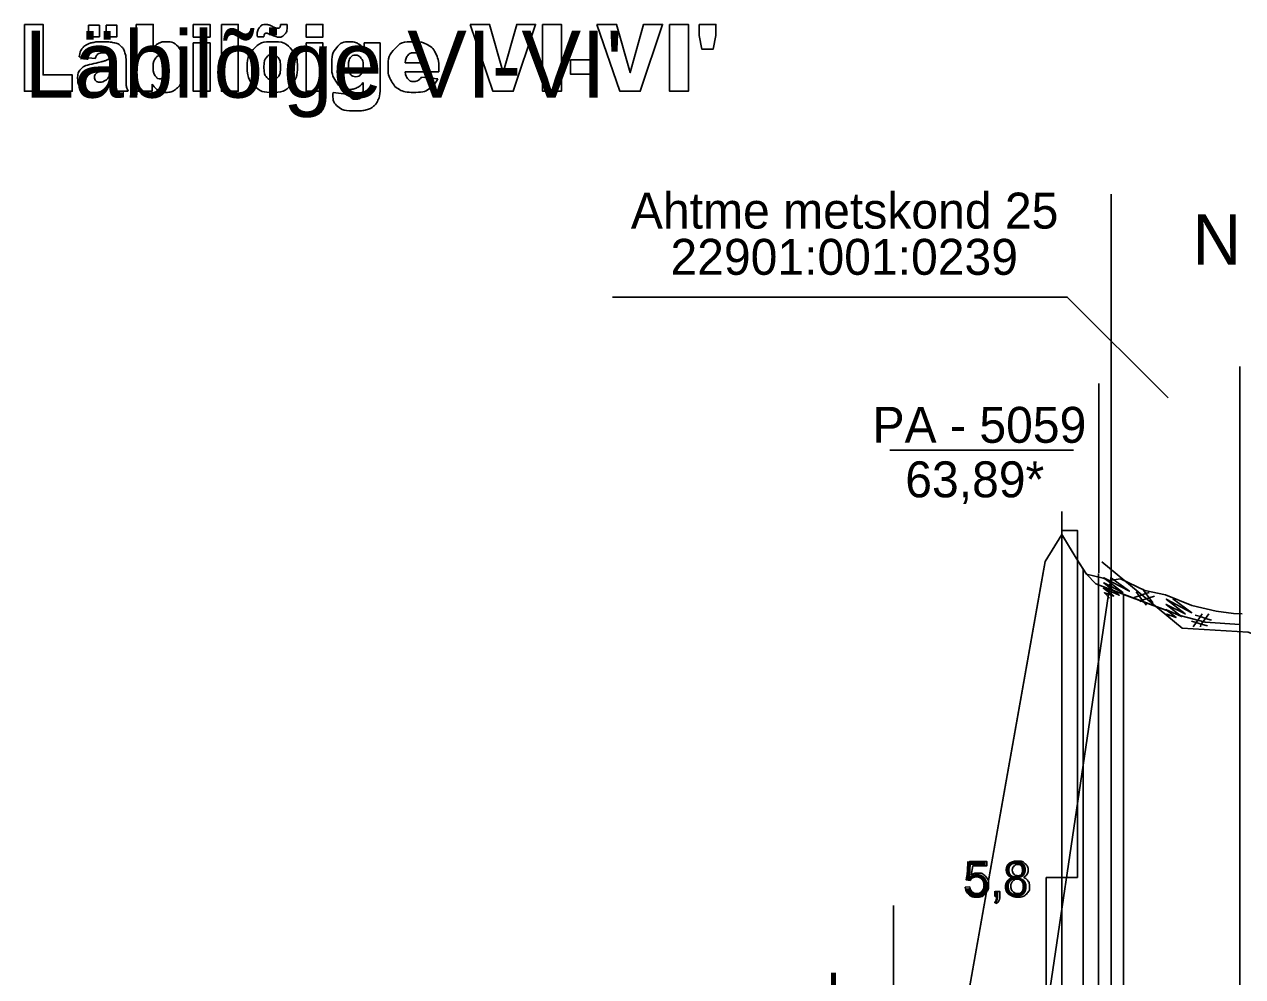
# Model space of a CAD drawing. Extents: x 700746 to 706058, y 6570320 to 6580460.
# Drawn here: x 705104.9 to 705298.1, y 6576027.2 to 6576178.1 of the extents above; entities that cross this region are included whole.
import ezdxf

# ---------------------------------------------------------------- set-up
doc = ezdxf.new("R2010")
doc.units = 0
for name, color, linetype in [('Default', 7, 'Continuous'), ('GEOLPUNKT', 7, 'Continuous'), ('illumineerimisjooned', 7, 'Continuous'), ('kataster', 7, 'Continuous'), ('Kataster tekst', 7, 'Continuous'), ('Lõige', 7, 'Continuous'), ('mõõtpost parem', 7, 'Continuous'), ('PIIR', 7, 'Continuous'), ('Plokid', 7, 'Continuous'), ('Täide', 7, 'Continuous'), ('vahekiht', 7, 'Continuous')]:
    doc.layers.add(name, color=color, linetype=linetype)

msp = doc.modelspace()

# ---------------------------------------------------------------- linework, layer by layer
at = {"layer": 'Default'}
for points in [[(705247.36, 6575983.42), (705266.8, 6576092.96), (705269.44, 6576097.27), (705269.44, 6576097.27), (705271.72, 6576093.49), (705273.34, 6576090.96), (705275.99, 6576090.32), (705277.01, 6576089.97), (705278.75, 6576090.2), (705282.6, 6576088.36), (705285.87, 6576087.69), (705290.05, 6576085.97), (705293.92, 6576085.09), (705296.68, 6576084.71), (705298.03, 6576084.66)], [(705273.34, 6576090.96), (705274.85, 6576089.43), (705275.51, 6576089.15), (705288.35, 6576084.35), (705292.17, 6576083.36), (705297.67, 6576082.98)]]:
    msp.add_lwpolyline(points, dxfattribs=at)
at = {"layer": 'GEOLPUNKT'}
for points in [[(705242.16, 6576110.61), (705271.29, 6576110.61)], [(705269.44, 6576100.87), (705269.44, 6576097.27)], [(705269.44, 6576097.27), (705269.44, 6575740.87)], [(705254.89, 6576042.42), (705254.25, 6576042.51), (705254.79, 6576045.39), (705257.57, 6576045.39), (705257.57, 6576044.73), (705255.34, 6576044.73), (705255.04, 6576043.23)], [(705254.12, 6576041.33), (705254.84, 6576041.39)], [(705258.99, 6576038.75), (705258.8, 6576039.04)], [(705258.84, 6576039.86), (705258.84, 6576040.64), (705259.62, 6576040.64), (705259.62, 6576039.86)], [(705259.23, 6576039.86), (705258.84, 6576039.86)]]:
    msp.add_lwpolyline(points, dxfattribs=at)
for points in [[(705271.94, 6576042.87), (705269.44, 6576042.87), (705269.44, 6576097.87), (705271.94, 6576097.87)], [(705266.94, 6576042.87), (705269.44, 6576042.87), (705269.44, 6575992.87), (705266.94, 6575992.87)]]:
    msp.add_lwpolyline(points, close=True, dxfattribs=at)
for points in [[(705261.71, 6576042.9), (705261.28, 6576043.05), (705261.07, 6576043.34), (705260.86, 6576043.63), (705260.86, 6576044.04), (705260.86, 6576044.65), (705261.3, 6576045.06), (705261.74, 6576045.48), (705262.47, 6576045.48), (705263.2, 6576045.48), (705263.65, 6576045.05), (705264.09, 6576044.63), (705264.09, 6576044.02), (705264.09, 6576043.63), (705263.89, 6576043.34), (705263.68, 6576043.05), (705263.27, 6576042.9), (705263.78, 6576042.73), (705264.05, 6576042.36), (705264.32, 6576041.98), (705264.32, 6576041.46), (705264.32, 6576040.74), (705263.81, 6576040.25), (705263.31, 6576039.76), (705262.48, 6576039.76), (705261.65, 6576039.76), (705261.14, 6576040.26), (705260.63, 6576040.75), (705260.63, 6576041.48), (705260.63, 6576042.03), (705260.91, 6576042.4), (705261.19, 6576042.76), (705261.71, 6576042.9)], [(705261.57, 6576044.06), (705261.57, 6576043.67), (705261.82, 6576043.41), (705262.08, 6576043.16), (705262.48, 6576043.16), (705262.88, 6576043.16), (705263.13, 6576043.41), (705263.38, 6576043.66), (705263.38, 6576044.02), (705263.38, 6576044.4), (705263.12, 6576044.66), (705262.87, 6576044.92), (705262.48, 6576044.92), (705262.08, 6576044.92), (705261.83, 6576044.66), (705261.57, 6576044.41), (705261.57, 6576044.06)], [(705255.04, 6576043.23), (705255.54, 6576043.58), (705256.09, 6576043.58), (705256.83, 6576043.58), (705257.33, 6576043.07), (705257.83, 6576042.56), (705257.83, 6576041.76), (705257.83, 6576041), (705257.39, 6576040.45), (705256.85, 6576039.76), (705255.92, 6576039.76), (705255.16, 6576039.76), (705254.67, 6576040.19), (705254.19, 6576040.62), (705254.12, 6576041.33)], [(705254.84, 6576041.39), (705254.92, 6576040.86), (705255.21, 6576040.59), (705255.51, 6576040.33), (705255.92, 6576040.33), (705256.42, 6576040.33), (705256.76, 6576040.7), (705257.1, 6576041.08), (705257.1, 6576041.7), (705257.1, 6576042.29), (705256.78, 6576042.63), (705256.45, 6576042.97), (705255.91, 6576042.97), (705255.58, 6576042.97), (705255.31, 6576042.82), (705255.04, 6576042.67), (705254.89, 6576042.42)], [(705261.34, 6576041.48), (705261.34, 6576041.18), (705261.48, 6576040.91), (705261.62, 6576040.63), (705261.89, 6576040.48), (705262.17, 6576040.33), (705262.48, 6576040.33), (705262.98, 6576040.33), (705263.3, 6576040.65), (705263.61, 6576040.96), (705263.61, 6576041.45), (705263.61, 6576041.95), (705263.29, 6576042.27), (705262.96, 6576042.6), (705262.46, 6576042.6), (705261.98, 6576042.6), (705261.66, 6576042.28), (705261.34, 6576041.96), (705261.34, 6576041.48)], [(705258.8, 6576039.04), (705259.01, 6576039.14), (705259.12, 6576039.32), (705259.22, 6576039.51), (705259.23, 6576039.86)], [(705259.62, 6576039.86), (705259.62, 6576039.43), (705259.47, 6576039.16), (705259.32, 6576038.89), (705258.99, 6576038.75)]]:
    msp.add_open_spline(points, degree=3, dxfattribs=at)
at = {"layer": 'illumineerimisjooned'}
for p, q in [((705275.29, 6576091.16), (705275.29, 6576121.16)), ((705275.24, 6575749.87), (705275.24, 6576091.06))]:
    msp.add_line(p, q, dxfattribs=at)
at = {"layer": 'kataster'}
msp.add_line((705277.24, 6576121.22), (705277.24, 6576151.22), dxfattribs=at)
msp.add_lwpolyline([(705198.2, 6576134.89), (705270.3, 6576134.89), (705286.29, 6576118.89)], dxfattribs=at)
at = {"layer": 'Lõige'}
for points in [[(705104.94, 6576178.1), (705107.91, 6576178.1), (705107.91, 6576170.11), (705112.54, 6576170.11), (705112.54, 6576167.5), (705104.94, 6576167.5), (705104.94, 6576178.1)], [(705115.13, 6576177.96), (705116.83, 6576177.96), (705116.83, 6576176.15), (705115.13, 6576176.15), (705115.13, 6576177.96)], [(705117.9, 6576177.96), (705119.62, 6576177.96), (705119.62, 6576176.15), (705117.9, 6576176.15), (705117.9, 6576177.96)], [(705122.69, 6576178.1), (705125.38, 6576178.1), (705125.38, 6576174.43)], [(705125.18, 6576168.64), (705125.18, 6576167.5), (705122.69, 6576167.5), (705122.69, 6576178.1)], [(705131.73, 6576178.1), (705134.4, 6576178.1), (705134.4, 6576176.1), (705131.73, 6576176.1), (705131.73, 6576178.1)], [(705136.19, 6576178.1), (705138.86, 6576178.1), (705138.86, 6576167.5), (705136.19, 6576167.5), (705136.19, 6576178.1)], [(705145.56, 6576178.11), (705146.59, 6576178.11)], [(705149.62, 6576178.1), (705152.29, 6576178.1), (705152.29, 6576176.1), (705149.62, 6576176.1), (705149.62, 6576178.1)], [(705175.6, 6576178.1), (705178.7, 6576178.1), (705180.87, 6576170.47), (705183, 6576178.1), (705186.01, 6576178.1), (705182.45, 6576167.5), (705179.23, 6576167.5), (705175.6, 6576178.1)], [(705187.11, 6576178.1), (705190.08, 6576178.1), (705190.08, 6576167.5), (705187.11, 6576167.5), (705187.11, 6576178.1)], [(705195.73, 6576178.1), (705198.83, 6576178.1), (705201, 6576170.47), (705203.13, 6576178.1), (705206.14, 6576178.1), (705202.58, 6576167.5), (705199.36, 6576167.5), (705195.73, 6576178.1)], [(705207.24, 6576178.1), (705210.22, 6576178.1), (705210.22, 6576167.5), (705207.24, 6576167.5), (705207.24, 6576178.1)], [(705211.92, 6576178.1), (705214.58, 6576178.1), (705214.58, 6576176.35), (705214.16, 6576174.2), (705212.35, 6576174.2), (705211.92, 6576176.35), (705211.92, 6576178.1)], [(705142.91, 6576176.12), (705141.88, 6576176.12)], [(705131.73, 6576175.18), (705134.4, 6576175.18), (705134.4, 6576167.5), (705131.73, 6576167.5), (705131.73, 6576175.18)], [(705149.62, 6576175.18), (705152.29, 6576175.18), (705152.29, 6576167.5), (705149.62, 6576167.5), (705149.62, 6576175.18)], [(705158.83, 6576175.18), (705161.33, 6576175.18), (705161.33, 6576167.93), (705161.34, 6576167.59)], [(705158.83, 6576174.05), (705158.83, 6576175.18)], [(705116.16, 6576172.68), (705113.61, 6576172.98)], [(705121.06, 6576172.53), (705121.06, 6576169.14)], [(705165.34, 6576172.02), (705167.95, 6576172.02)], [(705191.53, 6576172.5), (705195.41, 6576172.5), (705195.41, 6576170.23), (705191.53, 6576170.23), (705191.53, 6576172.5)], [(705118.46, 6576170.67), (705118.46, 6576171.14)], [(705170.67, 6576170.61), (705165.33, 6576170.61)], [(705170.67, 6576170.95), (705170.67, 6576170.61)], [(705158.64, 6576167.75), (705158.64, 6576168.91)], [(705167.9, 6576169.76), (705170.52, 6576169.49)], [(705121.4, 6576167.5), (705118.9, 6576167.5)], [(705153.88, 6576167.33), (705156.46, 6576167)]]:
    msp.add_lwpolyline(points, dxfattribs=at)
for points in [[(705141.88, 6576176.12), (705141.87, 6576176.3), (705141.87, 6576176.43), (705141.87, 6576177.2), (705142.26, 6576177.66), (705142.65, 6576178.11), (705143.18, 6576178.11), (705143.41, 6576178.11), (705143.61, 6576178.05), (705143.81, 6576178), (705144.36, 6576177.74), (705144.9, 6576177.49), (705145.15, 6576177.49), (705145.33, 6576177.49), (705145.44, 6576177.62), (705145.54, 6576177.76), (705145.56, 6576178.11)], [(705146.59, 6576178.11), (705146.6, 6576177.92), (705146.6, 6576177.79), (705146.6, 6576176.98), (705146.23, 6576176.54), (705145.87, 6576176.1), (705145.29, 6576176.1), (705144.87, 6576176.1), (705144.02, 6576176.48), (705143.51, 6576176.71), (705143.31, 6576176.71), (705143.12, 6576176.71), (705143.02, 6576176.58), (705142.91, 6576176.45), (705142.91, 6576176.12)], [(705113.61, 6576172.98), (705113.75, 6576173.72), (705114.02, 6576174.15), (705114.29, 6576174.57), (705114.8, 6576174.88), (705115.17, 6576175.11), (705115.81, 6576175.23), (705116.45, 6576175.36), (705117.2, 6576175.36), (705118.39, 6576175.36), (705119.12, 6576175.21), (705119.85, 6576175.06), (705120.33, 6576174.59), (705120.67, 6576174.26), (705120.87, 6576173.67), (705121.06, 6576173.07), (705121.06, 6576172.53)], [(705125.38, 6576174.43), (705125.78, 6576174.89), (705126.29, 6576175.13), (705126.79, 6576175.36), (705127.41, 6576175.36), (705128.68, 6576175.36), (705129.51, 6576174.35), (705130.34, 6576173.34), (705130.34, 6576171.45), (705130.34, 6576170.19), (705129.96, 6576169.23), (705129.58, 6576168.28), (705128.91, 6576167.8), (705128.24, 6576167.33), (705127.42, 6576167.33), (705126.72, 6576167.33), (705126.14, 6576167.66), (705125.7, 6576167.92), (705125.18, 6576168.64)], [(705140.25, 6576171.32), (705140.25, 6576173.08), (705141.32, 6576174.22), (705142.39, 6576175.36), (705144.22, 6576175.36), (705146.3, 6576175.36), (705147.37, 6576174.02), (705148.23, 6576172.94), (705148.23, 6576171.36), (705148.23, 6576169.59), (705147.16, 6576168.46), (705146.1, 6576167.33), (705144.22, 6576167.33), (705142.55, 6576167.33), (705141.51, 6576168.27), (705140.25, 6576169.43), (705140.25, 6576171.32)], [(705158.64, 6576168.91), (705158.25, 6576168.4), (705157.86, 6576168.17), (705157.24, 6576167.81), (705156.53, 6576167.81), (705155.14, 6576167.81), (705154.28, 6576169.15), (705153.67, 6576170.11), (705153.67, 6576171.68), (705153.67, 6576173.48), (705154.46, 6576174.42), (705155.24, 6576175.36), (705156.51, 6576175.36), (705157.32, 6576175.36), (705157.85, 6576175.05), (705158.37, 6576174.75), (705158.83, 6576174.05)], [(705170.52, 6576169.49), (705169.92, 6576168.33), (705169.07, 6576167.83), (705168.22, 6576167.33), (705166.62, 6576167.33), (705165.24, 6576167.33), (705164.45, 6576167.76), (705163.66, 6576168.19), (705163.14, 6576169.13), (705162.61, 6576170.06), (705162.61, 6576171.33), (705162.61, 6576173.13), (705163.66, 6576174.24), (705164.7, 6576175.36), (705166.54, 6576175.36), (705168.04, 6576175.36), (705168.9, 6576174.86), (705169.77, 6576174.36), (705170.22, 6576173.41), (705170.67, 6576172.46), (705170.67, 6576170.95)], [(705118.9, 6576167.5), (705118.75, 6576167.8), (705118.7, 6576167.95), (705118.65, 6576168.11), (705118.61, 6576168.44), (705118.09, 6576167.88), (705117.57, 6576167.65), (705116.86, 6576167.33), (705115.93, 6576167.33), (705114.68, 6576167.33), (705114.04, 6576167.96), (705113.39, 6576168.6), (705113.39, 6576169.53), (705113.39, 6576170.41), (705113.86, 6576170.97), (705114.32, 6576171.53), (705115.57, 6576171.81), (705117.07, 6576172.14), (705117.52, 6576172.27), (705117.96, 6576172.41), (705118.46, 6576172.62), (705118.46, 6576173.17), (705118.26, 6576173.38), (705118.05, 6576173.6), (705117.55, 6576173.6), (705116.89, 6576173.6), (705116.57, 6576173.37), (705116.31, 6576173.19), (705116.16, 6576172.68)], [(705125.36, 6576171.36), (705125.36, 6576170.37), (705125.7, 6576169.93), (705126.03, 6576169.48), (705126.55, 6576169.48), (705127.02, 6576169.48), (705127.35, 6576169.92), (705127.67, 6576170.36), (705127.67, 6576171.39), (705127.67, 6576172.3), (705127.35, 6576172.73), (705127.04, 6576173.15), (705126.59, 6576173.15), (705126.04, 6576173.15), (705125.7, 6576172.71), (705125.36, 6576172.26), (705125.36, 6576171.36)], [(705142.92, 6576171.33), (705142.92, 6576170.3), (705143.29, 6576169.81), (705143.67, 6576169.32), (705144.24, 6576169.32), (705144.81, 6576169.32), (705145.18, 6576169.8), (705145.55, 6576170.29), (705145.55, 6576171.35), (705145.55, 6576172.35), (705145.18, 6576172.84), (705144.8, 6576173.33), (705144.25, 6576173.33), (705143.67, 6576173.33), (705143.29, 6576172.83), (705142.92, 6576172.34), (705142.92, 6576171.33)], [(705156.33, 6576171.46), (705156.33, 6576170.62), (705156.65, 6576170.22), (705156.97, 6576169.82), (705157.49, 6576169.82), (705157.99, 6576169.82), (705158.32, 6576170.23), (705158.66, 6576170.65), (705158.66, 6576171.49), (705158.66, 6576172.33), (705158.31, 6576172.78), (705157.96, 6576173.22), (705157.45, 6576173.22), (705156.94, 6576173.22), (705156.63, 6576172.82), (705156.33, 6576172.41), (705156.33, 6576171.46)], [(705167.95, 6576172.02), (705167.88, 6576172.87), (705167.54, 6576173.24), (705167.2, 6576173.61), (705166.66, 6576173.61), (705166.02, 6576173.61), (705165.64, 6576173.06), (705165.4, 6576172.71), (705165.34, 6576172.02)], [(705118.46, 6576171.14), (705117.91, 6576170.93), (705117.31, 6576170.76), (705116.5, 6576170.52), (705116.29, 6576170.29), (705116.06, 6576170.05), (705116.06, 6576169.75), (705116.06, 6576169.4), (705116.28, 6576169.18), (705116.5, 6576168.96), (705116.93, 6576168.96), (705117.37, 6576168.96), (705117.76, 6576169.2), (705118.14, 6576169.44), (705118.3, 6576169.78), (705118.46, 6576170.12), (705118.46, 6576170.67)], [(705165.33, 6576170.61), (705165.4, 6576169.9), (705165.68, 6576169.55), (705166.06, 6576169.05), (705166.69, 6576169.05), (705167.08, 6576169.05), (705167.43, 6576169.27), (705167.65, 6576169.41), (705167.9, 6576169.76)], [(705121.06, 6576169.14), (705121.06, 6576168.59), (705121.13, 6576168.29), (705121.19, 6576167.98), (705121.4, 6576167.5)], [(705161.34, 6576167.59), (705161.34, 6576166.87), (705161.06, 6576166.22), (705160.78, 6576165.56), (705160.32, 6576165.16), (705159.86, 6576164.75), (705159.15, 6576164.57), (705158.44, 6576164.39), (705157.52, 6576164.39), (705155.43, 6576164.39), (705154.65, 6576165.08), (705153.86, 6576165.78), (705153.86, 6576166.94), (705153.86, 6576167.08), (705153.88, 6576167.33)], [(705156.46, 6576167), (705156.56, 6576166.61), (705156.76, 6576166.46), (705157.05, 6576166.24), (705157.5, 6576166.24), (705158.07, 6576166.24), (705158.36, 6576166.57), (705158.64, 6576166.91), (705158.64, 6576167.75)]]:
    msp.add_open_spline(points, degree=3, dxfattribs=at)
at = {"layer": 'PIIR'}
for p, q in [((705277.24, 6576094.38), (705277.24, 6576121.22)), ((705277.24, 6575747.87), (705277.24, 6576094.38))]:
    msp.add_line(p, q, dxfattribs=at)
at = {"layer": 'Plokid'}
for p, q in [((705297.67, 6576123.87), (705297.67, 6575707.21)), ((705272.84, 6575751.87), (705272.84, 6576091.73)), ((705279.24, 6575723.86), (705279.24, 6576087.75))]:
    msp.add_line(p, q, dxfattribs=at)
for points in [[(705219.72, 6575900.86), (705220.48, 6575907.7), (705222.43, 6575933.47), (705223.22, 6575933.57), (705231.46, 6575933.29), (705231.52, 6575933.45), (705234.47, 6575949.59), (705234.84, 6575942.18), (705236.41, 6575941.83), (705238.71, 6575943.05), (705247.36, 6575983.42), (705266.8, 6576092.96), (705269.44, 6576097.27), (705269.44, 6576097.27), (705271.72, 6576093.49), (705272.84, 6576091.73)], [(705279.24, 6576087.75), (705288.35, 6576084.35), (705292.17, 6576083.36), (705292.17, 6576083.36), (705297.67, 6576082.98)], [(705242.74, 6576038.45), (705242.74, 6575978.35), (705254.32, 6575963.53)]]:
    msp.add_lwpolyline(points, dxfattribs=at)
at = {"layer": 'Täide'}
for p, q in [((705274.85, 6576089.43), (705273.35, 6576090.96)), ((705288.35, 6576084.35), (705288.34, 6576084.35)), ((705292.17, 6576083.36), (705288.35, 6576084.35)), ((705297.67, 6576082.98), (705292.17, 6576083.36)), ((705297.67, 6575723.87), (705297.67, 6576082.98))]:
    msp.add_line(p, q, dxfattribs=at)
for points in [[(705269.54, 6576097.11), (705269.44, 6576097.27), (705266.8, 6576092.96), (705266.49, 6576091.2), (705247.36, 6575983.42), (705247.36, 6575983.42), (705247.36, 6575983.41)], [(705273.34, 6576090.96), (705271.72, 6576093.49), (705269.54, 6576097.11)], [(705275.78, 6576092.9), (705288.51, 6576082.39), (705298.98, 6576081.76), (705302.6, 6576080.45)], [(705273.35, 6576090.96), (705273.35, 6576090.96), (705273.34, 6576090.96)], [(705282.07, 6576086.7), (705275.51, 6576089.15), (705274.85, 6576089.43)], [(705277.16, 6576090.45), (705280.15, 6576088.24), (705276.11, 6576090.4), (705279.12, 6576088.04), (705276.09, 6576089.56), (705278.53, 6576087.61), (705276.02, 6576088.73), (705277.66, 6576087.48), (705276.2, 6576088.02), (705276.99, 6576087.13)], [(705281.21, 6576088.14), (705281.69, 6576087.52), (705280.9, 6576087.24)], [(705281.86, 6576086.57), (705282.06, 6576086.81), (705282.2, 6576086.86), (705281.69, 6576087.52), (705282.78, 6576087.89), (705282.29, 6576088.57)], [(705284.11, 6576087.47), (705283.28, 6576087.2), (705282.2, 6576086.86), (705282.84, 6576086.04)], [(705283.3, 6576088.07), (705282.78, 6576087.89), (705283.28, 6576087.2), (705283.86, 6576086.39)], [(705287.04, 6576087.06), (705290.03, 6576084.85), (705285.99, 6576087.01), (705289, 6576084.65), (705285.97, 6576086.17), (705288.42, 6576084.22), (705285.9, 6576085.34), (705287.54, 6576084.08), (705286.08, 6576084.62), (705286.87, 6576083.74)], [(705288.34, 6576084.35), (705288.35, 6576084.35), (705288.35, 6576084.35), (705282.07, 6576086.7)], [(705289.98, 6576083.5), (705290.74, 6576083.28), (705290.26, 6576082.59)], [(705291.43, 6576082.62), (705291.45, 6576082.92), (705291.53, 6576083.05), (705290.74, 6576083.28), (705291.4, 6576084.22), (705290.6, 6576084.48)], [(705291.71, 6576084.67), (705291.4, 6576084.22), (705292.2, 6576083.95), (705293.15, 6576083.65)], [(705292.72, 6576084.67), (705292.2, 6576083.95), (705291.53, 6576083.05), (705292.53, 6576082.76)]]:
    msp.add_lwpolyline(points, dxfattribs=at)
at = {"layer": 'vahekiht'}
msp.add_lwpolyline([(705277.24, 6576090.64), (705248.21, 6575894.49), (705210.94, 6575744.27)], dxfattribs=at)

# ---------------------------------------------------------------- texts
at = {"layer": 'GEOLPUNKT'}
for s, height, p in [('PA - 5059', 5.7, (705239.42, 6576111.78)), ('63,89*', 5.7, (705244.61, 6576103.14)), ('63,89*', 5.7, (705244.61, 6576103.14)), ('5,8', 5.6, (705253.8, 6576039.86))]:
    msp.add_text(s, height=height, dxfattribs=at).set_placement(p)
at = {"layer": 'Kataster tekst'}
for s, p in [('Ahtme metskond 25', (705201.1, 6576145.74)), ('22901:001:0239', (705207.38, 6576138.41))]:
    msp.add_text(s, height=5.7, dxfattribs=at).set_placement(p)
at = {"layer": 'Lõige'}
msp.add_text("Läbilõige VI-VI'", height=10.6, dxfattribs=at).set_placement((705104.96, 6576166.5))
at = {"layer": 'mõõtpost parem'}
msp.add_text('N', height=8, dxfattribs=at).set_placement((705290.17, 6576140))
at = {"layer": 'Plokid'}
msp.add_text('Plokk 4 aT', height=7, rotation=90, dxfattribs=at).set_placement((705239.83, 6575983.77))

doc.saveas('drawing.dxf')
